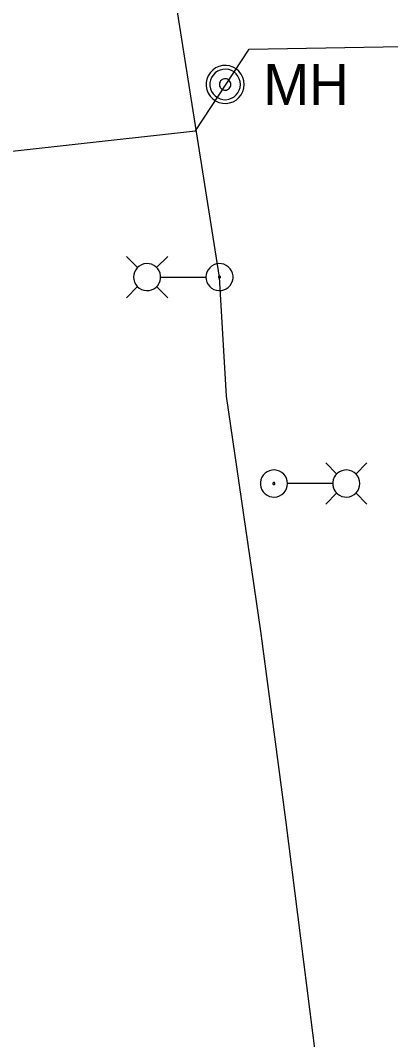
# Model space of a CAD drawing. Extents: x 596028 to 606371, y 330010 to 403088.
# Drawn here: x 604851.8 to 604911.1, y 335689.8 to 335853.1 of the extents above; entities that cross this region are included whole.
import ezdxf

# ---------------------------------------------------------------- set-up
doc = ezdxf.new("R2010")
doc.units = 0
for name, color, linetype in [('E_LTG', 7, 'Continuous'), ('E_LTG_CID', 7, 'Continuous'), ('E_UTL_W_MH', 7, 'Continuous'), ('E_UTL_W_UG', 7, 'Continuous')]:
    doc.layers.add(name, color=color, linetype=linetype)

msp = doc.modelspace()

# ---------------------------------------------------------------- linework, layer by layer
at = {"layer": 'E_LTG'}
for points in [[(604870.55, 335813.47), (604868.78, 335815.25)], [(604873.6, 335813.47), (604875.38, 335815.25)], [(604869.9, 335811.95), (604869.94, 335811.54), (604870.06, 335811.14), (604870.25, 335810.77), (604870.5, 335810.45), (604870.81, 335810.18), (604871.17, 335809.97), (604871.56, 335809.83), (604871.97, 335809.78), (604872.39, 335809.79), (604872.79, 335809.89), (604873.16, 335810.06), (604873.5, 335810.3), (604873.79, 335810.6), (604874.01, 335810.95), (604874.16, 335811.34), (604874.24, 335811.74), (604874.24, 335812.16), (604874.16, 335812.56), (604874.01, 335812.95), (604873.79, 335813.29), (604873.5, 335813.59), (604873.16, 335813.83), (604872.79, 335814), (604872.39, 335814.1), (604871.97, 335814.12), (604871.56, 335814.06), (604871.17, 335813.93), (604870.81, 335813.72), (604870.5, 335813.45), (604870.25, 335813.12), (604870.06, 335812.76), (604869.94, 335812.36), (604869.9, 335811.95)], [(604881.5, 335811.95), (604881.54, 335811.54), (604881.66, 335811.14), (604881.85, 335810.77), (604882.11, 335810.45), (604882.42, 335810.18), (604882.78, 335809.97), (604883.17, 335809.83), (604883.58, 335809.78), (604883.99, 335809.79), (604884.39, 335809.89), (604884.77, 335810.06), (604885.1, 335810.3), (604885.39, 335810.6), (604885.61, 335810.95), (604885.77, 335811.34), (604885.85, 335811.74), (604885.85, 335812.16), (604885.77, 335812.56), (604885.61, 335812.95), (604885.39, 335813.29), (604885.1, 335813.59), (604884.77, 335813.83), (604884.39, 335814), (604883.99, 335814.1), (604883.58, 335814.12), (604883.17, 335814.06), (604882.78, 335813.93), (604882.42, 335813.72), (604882.11, 335813.45), (604881.85, 335813.12), (604881.66, 335812.76), (604881.54, 335812.36), (604881.5, 335811.95)], [(604874.29, 335811.95), (604881.47, 335811.95)], [(604883.51, 335811.95), (604883.52, 335811.92), (604883.53, 335811.89), (604883.54, 335811.86), (604883.56, 335811.83), (604883.58, 335811.81), (604883.61, 335811.8), (604883.64, 335811.79), (604883.67, 335811.78), (604883.7, 335811.78), (604883.73, 335811.79), (604883.76, 335811.8), (604883.79, 335811.82), (604883.81, 335811.85), (604883.83, 335811.87), (604883.84, 335811.9), (604883.85, 335811.93), (604883.85, 335811.96), (604883.84, 335812), (604883.83, 335812.02), (604883.81, 335812.05), (604883.79, 335812.07), (604883.76, 335812.09), (604883.73, 335812.11), (604883.7, 335812.11), (604883.67, 335812.11), (604883.64, 335812.11), (604883.61, 335812.1), (604883.58, 335812.08), (604883.56, 335812.06), (604883.54, 335812.04), (604883.53, 335812.01), (604883.52, 335811.98), (604883.51, 335811.95)], [(604870.55, 335810.42), (604868.78, 335808.65)], [(604873.6, 335810.42), (604875.38, 335808.65)], [(604902.49, 335780.39), (604900.71, 335782.17)], [(604905.54, 335780.39), (604907.31, 335782.17)], [(604894.59, 335778.87), (604894.55, 335779.28), (604894.43, 335779.68), (604894.24, 335780.04), (604893.98, 335780.37), (604893.67, 335780.64), (604893.31, 335780.85), (604892.92, 335780.98), (604892.51, 335781.04), (604892.1, 335781.02), (604891.7, 335780.92), (604891.32, 335780.75), (604890.99, 335780.51), (604890.7, 335780.21), (604890.48, 335779.87), (604890.32, 335779.48), (604890.24, 335779.08), (604890.24, 335778.66), (604890.32, 335778.26), (604890.48, 335777.87), (604890.7, 335777.52), (604890.99, 335777.22), (604891.32, 335776.98), (604891.7, 335776.81), (604892.1, 335776.71), (604892.51, 335776.7), (604892.92, 335776.75), (604893.31, 335776.89), (604893.67, 335777.1), (604893.98, 335777.37), (604894.24, 335777.69), (604894.43, 335778.06), (604894.55, 335778.46), (604894.59, 335778.87)], [(604906.19, 335778.87), (604906.15, 335779.28), (604906.03, 335779.68), (604905.84, 335780.04), (604905.59, 335780.37), (604905.28, 335780.64), (604904.92, 335780.85), (604904.53, 335780.98), (604904.12, 335781.04), (604903.7, 335781.02), (604903.3, 335780.92), (604902.93, 335780.75), (604902.59, 335780.51), (604902.3, 335780.21), (604902.08, 335779.87), (604901.93, 335779.48), (604901.85, 335779.08), (604901.85, 335778.66), (604901.93, 335778.26), (604902.08, 335777.87), (604902.3, 335777.52), (604902.59, 335777.22), (604902.93, 335776.98), (604903.3, 335776.81), (604903.7, 335776.71), (604904.12, 335776.7), (604904.53, 335776.75), (604904.92, 335776.89), (604905.28, 335777.1), (604905.59, 335777.37), (604905.84, 335777.69), (604906.03, 335778.06), (604906.15, 335778.46), (604906.19, 335778.87)], [(604892.58, 335778.87), (604892.57, 335778.9), (604892.56, 335778.93), (604892.55, 335778.96), (604892.53, 335778.98), (604892.51, 335779), (604892.48, 335779.02), (604892.45, 335779.03), (604892.42, 335779.03), (604892.39, 335779.03), (604892.36, 335779.03), (604892.33, 335779.01), (604892.3, 335778.99), (604892.28, 335778.97), (604892.26, 335778.94), (604892.25, 335778.92), (604892.24, 335778.88), (604892.24, 335778.85), (604892.25, 335778.82), (604892.26, 335778.79), (604892.28, 335778.77), (604892.3, 335778.74), (604892.33, 335778.72), (604892.36, 335778.71), (604892.39, 335778.7), (604892.42, 335778.7), (604892.45, 335778.71), (604892.48, 335778.72), (604892.51, 335778.73), (604892.53, 335778.75), (604892.55, 335778.78), (604892.56, 335778.81), (604892.57, 335778.84), (604892.58, 335778.87)], [(604901.8, 335778.87), (604894.62, 335778.87)], [(604902.49, 335777.35), (604900.71, 335775.57)], [(604905.54, 335777.35), (604907.31, 335775.57)]]:
    msp.add_lwpolyline(points, dxfattribs=at)
at = {"layer": 'E_LTG_CID'}
msp.add_lwpolyline([(604948.08, 335053.71), (604947.83, 335094), (604947.12, 335095.14), (604944.98, 335167.5), (604943.36, 335208.16), (604941.38, 335274.53), (604940.11, 335275.5), (604940.27, 335304.13), (604937.49, 335351.94), (604930.99, 335433.63), (604929.86, 335454.1), (604928.76, 335455.44), (604919.1, 335533.39), (604912.51, 335573.53), (604907.99, 335610.09), (604906.61, 335633.54), (604903.9, 335649.54), (604894.3, 335724.98), (604890.31, 335755.21), (604884.83, 335792.89), (604883.68, 335811.95), (604874.26, 335871.38)], dxfattribs=at)
at = {"layer": 'E_UTL_W_MH'}
for points in [[(604887.64, 335842.82), (604887.59, 335843.4), (604887.42, 335843.96), (604887.16, 335844.48), (604886.8, 335844.93), (604886.36, 335845.31), (604885.86, 335845.6), (604885.31, 335845.79), (604884.73, 335845.88), (604884.15, 335845.85), (604883.59, 335845.71), (604883.06, 335845.47), (604882.59, 335845.13), (604882.19, 335844.71), (604881.87, 335844.22), (604881.66, 335843.68), (604881.55, 335843.11), (604881.55, 335842.53), (604881.66, 335841.96), (604881.87, 335841.42), (604882.19, 335840.94), (604882.59, 335840.51), (604883.06, 335840.18), (604883.59, 335839.94), (604884.15, 335839.8), (604884.73, 335839.77), (604885.31, 335839.85), (604885.86, 335840.04), (604886.36, 335840.33), (604886.8, 335840.72), (604887.16, 335841.17), (604887.42, 335841.69), (604887.59, 335842.25), (604887.64, 335842.82)], [(604887.03, 335842.82), (604886.99, 335843.29), (604886.86, 335843.73), (604886.64, 335844.15), (604886.36, 335844.51), (604886.01, 335844.82), (604885.6, 335845.05), (604885.16, 335845.2), (604884.7, 335845.27), (604884.24, 335845.24), (604883.79, 335845.13), (604883.36, 335844.94), (604882.99, 335844.67), (604882.67, 335844.33), (604882.41, 335843.94), (604882.24, 335843.51), (604882.15, 335843.06), (604882.15, 335842.59), (604882.24, 335842.14), (604882.41, 335841.7), (604882.67, 335841.31), (604882.99, 335840.98), (604883.36, 335840.71), (604883.79, 335840.51), (604884.24, 335840.4), (604884.7, 335840.38), (604885.16, 335840.45), (604885.6, 335840.6), (604886.01, 335840.83), (604886.36, 335841.14), (604886.64, 335841.5), (604886.86, 335841.92), (604886.99, 335842.36), (604887.03, 335842.82)], [(604885.5, 335842.82), (604885.49, 335843), (604885.44, 335843.16), (604885.36, 335843.32), (604885.25, 335843.46), (604885.12, 335843.57), (604884.97, 335843.66), (604884.8, 335843.71), (604884.63, 335843.74), (604884.46, 335843.73), (604884.29, 335843.69), (604884.13, 335843.62), (604883.99, 335843.52), (604883.87, 335843.39), (604883.77, 335843.24), (604883.71, 335843.08), (604883.67, 335842.91), (604883.67, 335842.74), (604883.71, 335842.57), (604883.77, 335842.4), (604883.87, 335842.26), (604883.99, 335842.13), (604884.13, 335842.03), (604884.29, 335841.96), (604884.46, 335841.92), (604884.63, 335841.91), (604884.8, 335841.93), (604884.97, 335841.99), (604885.12, 335842.08), (604885.25, 335842.19), (604885.36, 335842.33), (604885.44, 335842.48), (604885.49, 335842.65), (604885.5, 335842.82)]]:
    msp.add_lwpolyline(points, dxfattribs=at)
at = {"layer": 'E_UTL_W_UG'}
msp.add_lwpolyline([(604717.26, 335817.39), (604879.83, 335835.39), (604888.46, 335848.48), (604928.31, 335849.17)], dxfattribs=at)

# ---------------------------------------------------------------- texts
at = {"layer": 'E_UTL_W_MH'}
msp.add_text('MH', height=6.6, dxfattribs=at).set_placement((604890.7, 335839.52))

doc.saveas('drawing.dxf')
